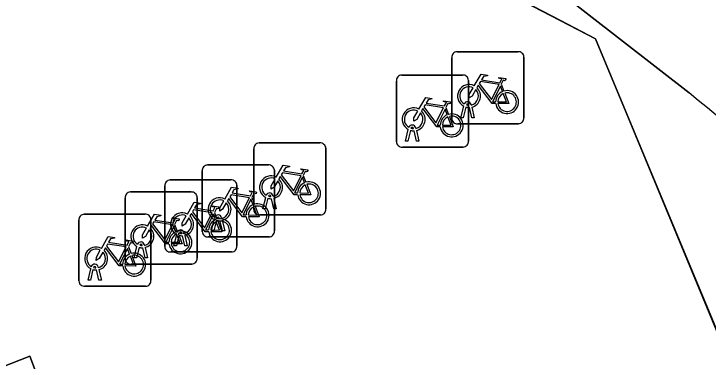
# Model space of a CAD drawing. Extents: x 160377 to 161131, y 383938 to 384853.
# Drawn here: x 160847.42 to 160857.04, y 384808.61 to 384813.42 of the extents above; entities that cross this region are included whole.
import ezdxf

# ---------------------------------------------------------------- set-up
doc = ezdxf.new("R2010")
doc.units = 0
for name, color, linetype in [('IMGEO_Fietsenrek', 7, 'Continuous'), ('IMGEO_Pand', 7, 'Continuous'), ('IMGEO_Pand_overbouw', 7, 'Continuous'), ('IMGEO_Voetpad_open', 7, 'Continuous')]:
    doc.layers.add(name, color=color, linetype=linetype)

msp = doc.modelspace()

# ---------------------------------------------------------------- linework, layer by layer
at = {"layer": 'IMGEO_Fietsenrek'}
for p, q in [((160853.5619, 384812.8955), (160854.4028, 384812.8955)), ((160854.4028, 384812.8955), (160853.5619, 384812.8955)), ((160853.4875, 384811.9709), (160853.4875, 384812.8118)), ((160853.4875, 384812.8118), (160853.4875, 384811.9709)), ((160854.4865, 384812.8211), (160854.4865, 384811.9802)), ((160854.4865, 384811.9802), (160854.4865, 384812.8211)), ((160852.7949, 384812.5725), (160853.6358, 384812.5725)), ((160853.6358, 384812.5725), (160852.7949, 384812.5725)), ((160852.7205, 384811.6479), (160852.7205, 384812.4888)), ((160852.7205, 384812.4888), (160852.7205, 384811.6479)), ((160853.7195, 384812.4981), (160853.7195, 384811.6572)), ((160853.7195, 384811.6572), (160853.7195, 384812.4981)), ((160854.1742, 384812.4452), (160854.2105, 384812.35)), ((160853.4072, 384812.1222), (160853.4435, 384812.027)), ((160853.6145, 384811.9803), (160853.6528, 384812.1403)), ((160853.6832, 384812.1281), (160853.6479, 384811.9803)), ((160853.7249, 384812.1519), (160853.7239, 384812.1562)), ((160853.766, 384811.9803), (160853.7321, 384812.122)), ((160853.7556, 384812.1634), (160853.7574, 384812.1555)), ((160853.7644, 384812.1263), (160853.7994, 384811.9803)), ((160853.6479, 384811.9803), (160853.6145, 384811.9803)), ((160853.7994, 384811.9803), (160853.766, 384811.9803)), ((160852.9579, 384811.8289), (160852.9569, 384811.8332)), ((160852.9886, 384811.8404), (160852.9904, 384811.8325)), ((160854.4121, 384811.8965), (160853.5712, 384811.8965)), ((160853.5712, 384811.8965), (160854.4121, 384811.8965)), ((160852.8475, 384811.6573), (160852.8858, 384811.8173)), ((160852.9162, 384811.8051), (160852.8809, 384811.6573)), ((160852.999, 384811.6573), (160852.9651, 384811.799)), ((160852.9974, 384811.8033), (160853.0324, 384811.6573)), ((160852.8809, 384811.6573), (160852.8475, 384811.6573)), ((160853.0324, 384811.6573), (160852.999, 384811.6573)), ((160850.7455, 384810.7059), (160850.7455, 384811.5468)), ((160850.7455, 384811.5468), (160850.7455, 384810.7059)), ((160850.8199, 384811.6305), (160851.6608, 384811.6305)), ((160851.6608, 384811.6305), (160850.8199, 384811.6305)), ((160851.7445, 384811.5561), (160851.7445, 384810.7152)), ((160851.7445, 384810.7152), (160851.7445, 384811.5561)), ((160853.6451, 384811.5735), (160852.8042, 384811.5735)), ((160852.8042, 384811.5735), (160853.6451, 384811.5735)), ((160850.1069, 384811.3255), (160850.9478, 384811.3255)), ((160850.9478, 384811.3255), (160850.1069, 384811.3255)), ((160851.0315, 384811.2511), (160851.0315, 384810.4102)), ((160851.0315, 384810.4102), (160851.0315, 384811.2511)), ((160850.0325, 384810.4009), (160850.0325, 384811.2418)), ((160850.0325, 384811.2418), (160850.0325, 384810.4009)), ((160851.4322, 384811.1802), (160851.4685, 384811.085)), ((160849.5879, 384811.1175), (160850.4288, 384811.1175)), ((160850.4288, 384811.1175), (160849.5879, 384811.1175)), ((160849.5135, 384810.1929), (160849.5135, 384811.0338)), ((160849.5135, 384811.0338), (160849.5135, 384810.1929)), ((160850.5125, 384811.0431), (160850.5125, 384810.2022)), ((160850.5125, 384810.2022), (160850.5125, 384811.0431)), ((160848.9635, 384810.0259), (160848.9635, 384810.8668)), ((160848.9635, 384810.8668), (160848.9635, 384810.0259)), ((160849.0379, 384810.9505), (160849.8788, 384810.9505)), ((160849.8788, 384810.9505), (160849.0379, 384810.9505)), ((160849.9625, 384810.8761), (160849.9625, 384810.0352)), ((160849.9625, 384810.0352), (160849.9625, 384810.8761)), ((160850.7192, 384810.8752), (160850.7555, 384810.78)), ((160850.8725, 384810.7153), (160850.9108, 384810.8753)), ((160850.9829, 384810.8869), (160850.9819, 384810.8912)), ((160851.0136, 384810.8984), (160851.0154, 384810.8905)), ((160850.9412, 384810.8631), (160850.9059, 384810.7153)), ((160851.024, 384810.7153), (160850.9901, 384810.857)), ((160851.0224, 384810.8613), (160851.0574, 384810.7153)), ((160850.9059, 384810.7153), (160850.8725, 384810.7153)), ((160851.0574, 384810.7153), (160851.024, 384810.7153)), ((160848.3979, 384810.6425), (160849.2388, 384810.6425)), ((160849.2388, 384810.6425), (160848.3979, 384810.6425)), ((160850.2002, 384810.6672), (160850.2365, 384810.572)), ((160850.2699, 384810.5819), (160850.2689, 384810.5862)), ((160850.3006, 384810.5934), (160850.3024, 384810.5855)), ((160851.6701, 384810.6315), (160850.8292, 384810.6315)), ((160850.8292, 384810.6315), (160851.6701, 384810.6315)), ((160848.3235, 384809.7179), (160848.3235, 384810.5588)), ((160848.3235, 384810.5588), (160848.3235, 384809.7179)), ((160849.3225, 384810.5681), (160849.3225, 384809.7272)), ((160849.3225, 384809.7272), (160849.3225, 384810.5681)), ((160849.6502, 384810.5002), (160849.6865, 384810.405)), ((160850.1595, 384810.4103), (160850.1978, 384810.5703)), ((160850.2282, 384810.5581), (160850.1929, 384810.4103)), ((160850.311, 384810.4103), (160850.2771, 384810.552)), ((160850.3094, 384810.5563), (160850.3444, 384810.4103)), ((160849.7816, 384810.3854), (160849.7834, 384810.3775)), ((160850.1929, 384810.4103), (160850.1595, 384810.4103)), ((160850.3444, 384810.4103), (160850.311, 384810.4103)), ((160849.6405, 384810.2023), (160849.6788, 384810.3623)), ((160849.7092, 384810.3501), (160849.6739, 384810.2023)), ((160849.7509, 384810.3739), (160849.7499, 384810.3782)), ((160849.792, 384810.2023), (160849.7581, 384810.344)), ((160849.7904, 384810.3483), (160849.8254, 384810.2023)), ((160850.9571, 384810.3265), (160850.1162, 384810.3265)), ((160850.1162, 384810.3265), (160850.9571, 384810.3265)), ((160849.0905, 384810.0353), (160849.1288, 384810.1953)), ((160849.2009, 384810.2069), (160849.1999, 384810.2112)), ((160849.2316, 384810.2184), (160849.2334, 384810.2105)), ((160849.6739, 384810.2023), (160849.6405, 384810.2023)), ((160849.8254, 384810.2023), (160849.792, 384810.2023)), ((160849.0102, 384810.1922), (160849.0465, 384810.097)), ((160849.1592, 384810.1831), (160849.1239, 384810.0353)), ((160849.242, 384810.0353), (160849.2081, 384810.177)), ((160849.2404, 384810.1813), (160849.2754, 384810.0353)), ((160850.4381, 384810.1185), (160849.5972, 384810.1185)), ((160849.5972, 384810.1185), (160850.4381, 384810.1185)), ((160849.1239, 384810.0353), (160849.0905, 384810.0353)), ((160849.2754, 384810.0353), (160849.242, 384810.0353)), ((160848.5916, 384809.9104), (160848.5934, 384809.9025)), ((160849.8881, 384809.9515), (160849.0472, 384809.9515)), ((160849.0472, 384809.9515), (160849.8881, 384809.9515)), ((160848.4505, 384809.7273), (160848.4888, 384809.8873)), ((160848.5192, 384809.8751), (160848.4839, 384809.7273)), ((160848.5609, 384809.8989), (160848.5599, 384809.9032)), ((160848.602, 384809.7273), (160848.5681, 384809.869)), ((160848.6004, 384809.8733), (160848.6354, 384809.7273)), ((160848.4839, 384809.7273), (160848.4505, 384809.7273)), ((160848.6354, 384809.7273), (160848.602, 384809.7273)), ((160849.2481, 384809.6435), (160848.4072, 384809.6435)), ((160848.4072, 384809.6435), (160849.2481, 384809.6435))]:
    msp.add_line(p, q, dxfattribs=at)
for points in [[(160853.8001, 384812.4222), (160853.8948, 384812.5857), (160853.981, 384812.5719), (160853.9827, 384812.5632), (160853.9266, 384812.5523), (160853.9004, 384812.507), (160854.1556, 384812.4662)], [(160854.1556, 384812.4662), (160854.1806, 384812.515), (160854.1755, 384812.519), (160854.1523, 384812.5227), (160854.1396, 384812.5302), (160854.1386, 384812.5333), (160854.1408, 384812.5379), (160854.2356, 384812.5228), (160854.2379, 384812.5125), (160854.2285, 384812.5001), (160854.2161, 384812.4937), (160854.2016, 384812.4999), (160854.1742, 384812.4452)], [(160854.0958, 384812.1775), (160854.0461, 384812.1776), (160853.8554, 384812.4293), (160853.8364, 384812.3965)], [(160854.1427, 384812.441), (160853.8859, 384812.482), (160853.8692, 384812.4532), (160854.0362, 384812.2329), (160854.1427, 384812.441)], [(160854.1907, 384812.343), (160854.1614, 384812.4198), (160854.052, 384812.2017), (160854.0947, 384812.2016)], [(160853.8208, 384812.3697), (160853.7692, 384812.2805), (160853.7293, 384812.2545), (160853.7305, 384812.302), (160853.785, 384812.3962)], [(160854.1247, 384812.2015), (160854.2446, 384812.2013), (160854.2014, 384812.3149)], [(160854.2212, 384812.3218), (160854.2762, 384812.1772), (160854.1261, 384812.1775)], [(160853.0331, 384812.0992), (160853.1278, 384812.2627), (160853.214, 384812.2489), (160853.2157, 384812.2402), (160853.1596, 384812.2293), (160853.1334, 384812.184), (160853.3886, 384812.1432)], [(160853.3886, 384812.1432), (160853.4136, 384812.192), (160853.4085, 384812.196), (160853.3853, 384812.1997), (160853.3726, 384812.2072), (160853.3716, 384812.2103), (160853.3738, 384812.2149), (160853.4686, 384812.1998), (160853.4709, 384812.1895), (160853.4615, 384812.1771), (160853.4491, 384812.1707), (160853.4346, 384812.1769), (160853.4072, 384812.1222)], [(160853.3757, 384812.118), (160853.1189, 384812.159), (160853.1022, 384812.1302), (160853.2692, 384811.9099), (160853.3757, 384812.118)], [(160853.0538, 384812.0467), (160853.0022, 384811.9575), (160852.9623, 384811.9315), (160852.9635, 384811.979), (160853.018, 384812.0732)], [(160853.3288, 384811.8545), (160853.2791, 384811.8546), (160853.0884, 384812.1063), (160853.0694, 384812.0735)], [(160853.4237, 384812.02), (160853.3944, 384812.0968), (160853.285, 384811.8787), (160853.3277, 384811.8786)], [(160853.3577, 384811.8785), (160853.4776, 384811.8783), (160853.4344, 384811.9919)], [(160853.4542, 384811.9988), (160853.5092, 384811.8542), (160853.3591, 384811.8545)], [(160851.0581, 384811.1572), (160851.1528, 384811.3207), (160851.239, 384811.3069), (160851.2407, 384811.2982), (160851.1846, 384811.2873), (160851.1584, 384811.242), (160851.4136, 384811.2012)], [(160851.4136, 384811.2012), (160851.4386, 384811.25), (160851.4335, 384811.254), (160851.4103, 384811.2577), (160851.3976, 384811.2652), (160851.3966, 384811.2683), (160851.3988, 384811.2729), (160851.4936, 384811.2578), (160851.4959, 384811.2475), (160851.4865, 384811.2351), (160851.4741, 384811.2287), (160851.4596, 384811.2349), (160851.4322, 384811.1802)], [(160851.3538, 384810.9125), (160851.3041, 384810.9126), (160851.1134, 384811.1643), (160851.0944, 384811.1315)], [(160851.4007, 384811.176), (160851.1439, 384811.217), (160851.1272, 384811.1882), (160851.2942, 384810.9679), (160851.4007, 384811.176)], [(160851.4487, 384811.078), (160851.4194, 384811.1548), (160851.31, 384810.9367), (160851.3527, 384810.9366)], [(160851.0788, 384811.1047), (160851.0272, 384811.0155), (160850.9873, 384810.9895), (160850.9885, 384811.037), (160851.043, 384811.1312)], [(160850.3451, 384810.8522), (160850.4398, 384811.0157), (160850.526, 384811.0019), (160850.5277, 384810.9932), (160850.4716, 384810.9823), (160850.4454, 384810.937), (160850.7006, 384810.8962)], [(160850.7006, 384810.8962), (160850.7256, 384810.945), (160850.7205, 384810.949), (160850.6973, 384810.9527), (160850.6846, 384810.9602), (160850.6836, 384810.9633), (160850.6858, 384810.9679), (160850.7806, 384810.9528), (160850.7829, 384810.9425), (160850.7735, 384810.9301), (160850.7611, 384810.9237), (160850.7466, 384810.9299), (160850.7192, 384810.8752)], [(160851.3827, 384810.9365), (160851.5026, 384810.9363), (160851.4594, 384811.0499)], [(160851.4792, 384811.0568), (160851.5342, 384810.9122), (160851.3841, 384810.9125)], [(160850.6877, 384810.871), (160850.4309, 384810.912), (160850.4142, 384810.8832), (160850.5812, 384810.6629), (160850.6877, 384810.871)], [(160849.8261, 384810.6442), (160849.9208, 384810.8077), (160850.007, 384810.7939), (160850.0087, 384810.7852), (160849.9526, 384810.7743), (160849.9264, 384810.729), (160850.1816, 384810.6882)], [(160850.3658, 384810.7997), (160850.3142, 384810.7105), (160850.2743, 384810.6845), (160850.2755, 384810.732), (160850.33, 384810.8262)], [(160850.6408, 384810.6075), (160850.5911, 384810.6076), (160850.4004, 384810.8593), (160850.3814, 384810.8265)], [(160850.7357, 384810.773), (160850.7064, 384810.8498), (160850.597, 384810.6317), (160850.6397, 384810.6316)], [(160850.1687, 384810.663), (160849.9119, 384810.704), (160849.8952, 384810.6752), (160850.0622, 384810.4549), (160850.1687, 384810.663)], [(160850.1816, 384810.6882), (160850.2066, 384810.737), (160850.2015, 384810.741), (160850.1783, 384810.7447), (160850.1656, 384810.7522), (160850.1646, 384810.7553), (160850.1668, 384810.7599), (160850.2616, 384810.7448), (160850.2639, 384810.7345), (160850.2545, 384810.7221), (160850.2421, 384810.7157), (160850.2276, 384810.7219), (160850.2002, 384810.6672)], [(160850.6697, 384810.6315), (160850.7896, 384810.6313), (160850.7464, 384810.7449)], [(160850.7662, 384810.7518), (160850.8212, 384810.6072), (160850.6711, 384810.6075)], [(160849.2761, 384810.4772), (160849.3708, 384810.6407), (160849.457, 384810.6269), (160849.4587, 384810.6182), (160849.4026, 384810.6073), (160849.3764, 384810.562), (160849.6316, 384810.5212)], [(160849.6316, 384810.5212), (160849.6566, 384810.57), (160849.6515, 384810.574), (160849.6283, 384810.5777), (160849.6156, 384810.5852), (160849.6146, 384810.5883), (160849.6168, 384810.5929), (160849.7116, 384810.5778), (160849.7139, 384810.5675), (160849.7045, 384810.5551), (160849.6921, 384810.5487), (160849.6776, 384810.5549), (160849.6502, 384810.5002)], [(160849.8468, 384810.5917), (160849.7952, 384810.5025), (160849.7553, 384810.4765), (160849.7565, 384810.524), (160849.811, 384810.6182)], [(160850.1218, 384810.3995), (160850.0721, 384810.3996), (160849.8814, 384810.6513), (160849.8624, 384810.6185)], [(160850.2167, 384810.565), (160850.1874, 384810.6418), (160850.078, 384810.4237), (160850.1207, 384810.4236)], [(160849.5718, 384810.2325), (160849.5221, 384810.2326), (160849.3314, 384810.4843), (160849.3124, 384810.4515)], [(160849.6187, 384810.496), (160849.3619, 384810.537), (160849.3452, 384810.5082), (160849.5122, 384810.2879), (160849.6187, 384810.496)], [(160850.1507, 384810.4235), (160850.2706, 384810.4233), (160850.2274, 384810.5369)], [(160850.2472, 384810.5438), (160850.3022, 384810.3992), (160850.1521, 384810.3995)], [(160849.2968, 384810.4247), (160849.2452, 384810.3355), (160849.2053, 384810.3095), (160849.2065, 384810.357), (160849.261, 384810.4512)], [(160849.6667, 384810.398), (160849.6374, 384810.4748), (160849.528, 384810.2567), (160849.5707, 384810.2566)], [(160848.6361, 384810.1692), (160848.7308, 384810.3327), (160848.817, 384810.3189), (160848.8187, 384810.3102), (160848.7626, 384810.2993), (160848.7364, 384810.254), (160848.9916, 384810.2132)], [(160849.6007, 384810.2565), (160849.7206, 384810.2563), (160849.6774, 384810.3699)], [(160849.6972, 384810.3768), (160849.7522, 384810.2322), (160849.6021, 384810.2325)], [(160848.9787, 384810.188), (160848.7219, 384810.229), (160848.7052, 384810.2002), (160848.8722, 384809.9799), (160848.9787, 384810.188)], [(160848.9916, 384810.2132), (160849.0166, 384810.262), (160849.0115, 384810.266), (160848.9883, 384810.2697), (160848.9756, 384810.2772), (160848.9746, 384810.2803), (160848.9768, 384810.2849), (160849.0716, 384810.2698), (160849.0739, 384810.2595), (160849.0645, 384810.2471), (160849.0521, 384810.2407), (160849.0376, 384810.2469), (160849.0102, 384810.1922)], [(160848.6568, 384810.1167), (160848.6052, 384810.0275), (160848.5653, 384810.0015), (160848.5665, 384810.049), (160848.621, 384810.1432)], [(160848.9318, 384809.9245), (160848.8821, 384809.9246), (160848.6914, 384810.1763), (160848.6724, 384810.1435)], [(160849.0267, 384810.09), (160848.9974, 384810.1668), (160848.888, 384809.9487), (160848.9307, 384809.9486)], [(160848.9607, 384809.9485), (160849.0806, 384809.9483), (160849.0374, 384810.0619)], [(160849.0572, 384810.0688), (160849.1122, 384809.9242), (160848.9621, 384809.9245)]]:
    msp.add_lwpolyline(points, dxfattribs=at)
for centre, radius, start, end in [((160853.5652, 384812.8176), 0.0779, 92.4484, 184.28452), ((160853.5652, 384812.8176), 0.0779, 92.4484, 184.28452), ((160854.4086, 384812.8178), 0.0779, 2.4484, 94.28452), ((160854.4086, 384812.8178), 0.0779, 2.4484, 94.28452), ((160852.7982, 384812.4946), 0.0779, 92.4484, 184.28452), ((160852.7982, 384812.4946), 0.0779, 92.4484, 184.28452), ((160853.6416, 384812.4948), 0.0779, 2.4484, 94.28452), ((160853.6416, 384812.4948), 0.0779, 2.4484, 94.28452), ((160853.7271, 384812.2809), 0.159, 62.67661, 242.13685), ((160853.7271, 384812.2809), 0.129, 63.31916, 238.90302), ((160853.7271, 384812.2809), 0.129, 283.60429, 43.43025), ((160853.7271, 384812.2809), 0.159, 283.5766, 46.60424), ((160854.2537, 384812.1969), 0.159, 113.3408, 178.32165), ((160854.2537, 384812.1969), 0.159, 187.0065, 105.77075), ((160854.2537, 384812.1969), 0.129, 113.92302, 177.95563), ((160854.2537, 384812.1969), 0.129, 188.67146, 104.58832), ((160852.9601, 384811.9579), 0.159, 62.67661, 242.13685), ((160853.7069, 384812.1523), 0.0499, 12.8025, 158.69338), ((160853.7271, 384812.2809), 0.159, 253.99666, 271.78671), ((160853.7069, 384812.1523), 0.0174, 12.8025, 163.45023), ((160853.7271, 384812.2809), 0.129, 253.41502, 269.02044), ((160852.9601, 384811.9579), 0.129, 63.31916, 238.90302), ((160852.9601, 384811.9579), 0.129, 283.60429, 43.43025), ((160852.9601, 384811.9579), 0.159, 283.5766, 46.60424), ((160853.4867, 384811.8739), 0.159, 113.3408, 178.32165), ((160853.4867, 384811.8739), 0.159, 187.0065, 105.77075), ((160853.4867, 384811.8739), 0.129, 113.92302, 177.95563), ((160853.4867, 384811.8739), 0.129, 188.67146, 104.58832), ((160853.5654, 384811.9742), 0.0779, 182.4484, 274.28452), ((160853.5654, 384811.9742), 0.0779, 182.4484, 274.28452), ((160854.4088, 384811.9744), 0.0779, 272.4484, 4.28452), ((160854.4088, 384811.9744), 0.0779, 272.4484, 4.28452), ((160852.9399, 384811.8293), 0.0499, 12.8025, 158.69338), ((160852.9399, 384811.8293), 0.0174, 12.8025, 163.45023), ((160852.9601, 384811.9579), 0.129, 253.41502, 269.02044), ((160852.9601, 384811.9579), 0.159, 253.99666, 271.78671), ((160852.7984, 384811.6512), 0.0779, 182.4484, 274.28452), ((160852.7984, 384811.6512), 0.0779, 182.4484, 274.28452), ((160853.6418, 384811.6514), 0.0779, 272.4484, 4.28452), ((160853.6418, 384811.6514), 0.0779, 272.4484, 4.28452), ((160850.8232, 384811.5526), 0.0779, 92.4484, 184.28452), ((160850.8232, 384811.5526), 0.0779, 92.4484, 184.28452), ((160851.6666, 384811.5528), 0.0779, 2.4484, 94.28452), ((160851.6666, 384811.5528), 0.0779, 2.4484, 94.28452), ((160850.1102, 384811.2476), 0.0779, 92.4484, 184.28452), ((160850.1102, 384811.2476), 0.0779, 92.4484, 184.28452), ((160850.9536, 384811.2478), 0.0779, 2.4484, 94.28452), ((160850.9536, 384811.2478), 0.0779, 2.4484, 94.28452), ((160850.9851, 384811.0159), 0.159, 62.67661, 242.13685), ((160849.5912, 384811.0396), 0.0779, 92.4484, 184.28452), ((160849.5912, 384811.0396), 0.0779, 92.4484, 184.28452), ((160850.4346, 384811.0398), 0.0779, 2.4484, 94.28452), ((160850.4346, 384811.0398), 0.0779, 2.4484, 94.28452), ((160850.9851, 384811.0159), 0.129, 63.31916, 238.90302), ((160850.9851, 384811.0159), 0.129, 283.60429, 43.43025), ((160850.9851, 384811.0159), 0.159, 283.5766, 46.60424), ((160851.5117, 384810.9319), 0.159, 113.3408, 178.32165), ((160851.5117, 384810.9319), 0.159, 187.0065, 105.77075), ((160851.5117, 384810.9319), 0.129, 188.67146, 104.58832), ((160851.5117, 384810.9319), 0.129, 113.92302, 177.95563), ((160849.0412, 384810.8726), 0.0779, 92.4484, 184.28452), ((160849.0412, 384810.8726), 0.0779, 92.4484, 184.28452), ((160849.8846, 384810.8728), 0.0779, 2.4484, 94.28452), ((160849.8846, 384810.8728), 0.0779, 2.4484, 94.28452), ((160850.2721, 384810.7109), 0.159, 62.67661, 242.13685), ((160850.9649, 384810.8873), 0.0499, 12.8025, 158.69338), ((160850.9649, 384810.8873), 0.0174, 12.8025, 163.45023), ((160850.9851, 384811.0159), 0.129, 253.41502, 269.02044), ((160850.2721, 384810.7109), 0.129, 63.31916, 238.90302), ((160850.2721, 384810.7109), 0.129, 283.60429, 43.43025), ((160850.2721, 384810.7109), 0.159, 283.5766, 46.60424), ((160850.7987, 384810.6269), 0.159, 113.3408, 178.32165), ((160850.7987, 384810.6269), 0.159, 187.0065, 105.77075), ((160850.9851, 384811.0159), 0.159, 253.99666, 271.78671), ((160850.7987, 384810.6269), 0.129, 113.92302, 177.95563), ((160850.7987, 384810.6269), 0.129, 188.67146, 104.58832), ((160850.8234, 384810.7092), 0.0779, 182.4484, 274.28452), ((160850.8234, 384810.7092), 0.0779, 182.4484, 274.28452), ((160851.6668, 384810.7094), 0.0779, 272.4484, 4.28452), ((160851.6668, 384810.7094), 0.0779, 272.4484, 4.28452), ((160848.4012, 384810.5646), 0.0779, 92.4484, 184.28452), ((160848.4012, 384810.5646), 0.0779, 92.4484, 184.28452), ((160849.2446, 384810.5648), 0.0779, 2.4484, 94.28452), ((160849.2446, 384810.5648), 0.0779, 2.4484, 94.28452), ((160849.7531, 384810.5029), 0.159, 62.67661, 242.13685), ((160849.7531, 384810.5029), 0.129, 63.31916, 238.90302), ((160849.7531, 384810.5029), 0.129, 283.60429, 43.43025), ((160849.7531, 384810.5029), 0.159, 283.5766, 46.60424), ((160850.2797, 384810.4189), 0.159, 187.0065, 105.77075), ((160850.2519, 384810.5823), 0.0499, 12.8025, 158.69338), ((160850.2519, 384810.5823), 0.0174, 12.8025, 163.45023), ((160850.2721, 384810.7109), 0.129, 253.41502, 269.02044), ((160849.2031, 384810.3359), 0.159, 62.67661, 242.13685), ((160850.2797, 384810.4189), 0.159, 113.3408, 178.32165), ((160850.2797, 384810.4189), 0.129, 113.92302, 177.95563), ((160850.2797, 384810.4189), 0.129, 188.67146, 104.58832), ((160850.2721, 384810.7109), 0.159, 253.99666, 271.78671), ((160849.2031, 384810.3359), 0.129, 63.31916, 238.90302), ((160849.2031, 384810.3359), 0.129, 283.60429, 43.43025), ((160849.2031, 384810.3359), 0.159, 283.5766, 46.60424), ((160849.7297, 384810.2519), 0.159, 113.3408, 178.32165), ((160849.7297, 384810.2519), 0.159, 187.0065, 105.77075), ((160849.7329, 384810.3743), 0.0499, 12.8025, 158.69338), ((160849.7329, 384810.3743), 0.0174, 12.8025, 163.45023), ((160850.1104, 384810.4042), 0.0779, 182.4484, 274.28452), ((160850.1104, 384810.4042), 0.0779, 182.4484, 274.28452), ((160850.9538, 384810.4044), 0.0779, 272.4484, 4.28452), ((160850.9538, 384810.4044), 0.0779, 272.4484, 4.28452), ((160849.7297, 384810.2519), 0.129, 113.92302, 177.95563), ((160849.7297, 384810.2519), 0.129, 188.67146, 104.58832), ((160849.7531, 384810.5029), 0.159, 253.99666, 271.78671), ((160849.7531, 384810.5029), 0.129, 253.41502, 269.02044), ((160849.1829, 384810.2073), 0.0499, 12.8025, 158.69338), ((160849.1829, 384810.2073), 0.0174, 12.8025, 163.45023), ((160849.2031, 384810.3359), 0.129, 253.41502, 269.02044), ((160849.5914, 384810.1962), 0.0779, 182.4484, 274.28452), ((160849.5914, 384810.1962), 0.0779, 182.4484, 274.28452), ((160850.4348, 384810.1964), 0.0779, 272.4484, 4.28452), ((160850.4348, 384810.1964), 0.0779, 272.4484, 4.28452), ((160848.5631, 384810.0279), 0.159, 62.67661, 242.13685), ((160848.5631, 384810.0279), 0.129, 63.31916, 238.90302), ((160848.5631, 384810.0279), 0.129, 283.60429, 43.43025), ((160848.5631, 384810.0279), 0.159, 283.5766, 46.60424), ((160849.0897, 384809.9439), 0.159, 187.0065, 105.77075), ((160849.2031, 384810.3359), 0.159, 253.99666, 271.78671), ((160849.0897, 384809.9439), 0.159, 113.3408, 178.32165), ((160849.0897, 384809.9439), 0.129, 113.92302, 177.95563), ((160849.0897, 384809.9439), 0.129, 188.67146, 104.58832), ((160849.0414, 384810.0292), 0.0779, 182.4484, 274.28452), ((160849.0414, 384810.0292), 0.0779, 182.4484, 274.28452), ((160849.8848, 384810.0294), 0.0779, 272.4484, 4.28452), ((160849.8848, 384810.0294), 0.0779, 272.4484, 4.28452), ((160848.5429, 384809.8993), 0.0499, 12.8025, 158.69338), ((160848.5429, 384809.8993), 0.0174, 12.8025, 163.45023), ((160848.5631, 384810.0279), 0.159, 253.99666, 271.78671), ((160848.5631, 384810.0279), 0.129, 253.41502, 269.02044), ((160848.4014, 384809.7212), 0.0779, 182.4484, 274.28452), ((160848.4014, 384809.7212), 0.0779, 182.4484, 274.28452), ((160849.2448, 384809.7214), 0.0779, 272.4484, 4.28452), ((160849.2448, 384809.7214), 0.0779, 272.4484, 4.28452)]:
    msp.add_arc(centre, radius, start, end, dxfattribs=at)
at = {"layer": 'IMGEO_Pand'}
msp.add_lwpolyline([(160831.831, 384800.571), (160841.943, 384802.54), (160842.202, 384801.21), (160844.716, 384802.258), (160849.33, 384804.182), (160847.646, 384808.676), (160847.147, 384808.478), (160845.885, 384809.93), (160846.784, 384810.371), (160845.768, 384813.312), (160845.065, 384813.786), (160844.534, 384816.516), (160843.66, 384816.346), (160843.784, 384815.71), (160840.062, 384814.986), (160839.509, 384817.827), (160838.932, 384817.715), (160838.826, 384818.262), (160833.499, 384817.226), (160833.589, 384816.759), (160833.188, 384816.68), (160833.283, 384816.191), (160829.579, 384815.47)], dxfattribs=at)
at = {"layer": 'IMGEO_Pand_overbouw'}
msp.add_lwpolyline([(160849.33, 384804.182), (160856.936, 384807.449), (160857.683, 384807.769), (160857.443, 384808.329), (160855.689, 384812.566), (160855.478, 384813.074), (160854.992, 384813.327), (160851.771, 384815.004), (160851.285, 384815.256), (160848.064, 384816.934), (160847.614, 384817.168), (160847.091, 384817.088), (160844.534, 384816.516), (160845.065, 384813.786), (160845.768, 384813.312), (160846.784, 384810.371), (160845.885, 384809.93), (160847.147, 384808.478), (160847.646, 384808.676)], close=True, dxfattribs=at)
at = {"layer": 'IMGEO_Voetpad_open'}
for points in [[(160843.625, 384818.467), (160844.534, 384816.516), (160847.614, 384817.168), (160851.285, 384815.256), (160855.478, 384813.074), (160857.683, 384807.769), (160861.248, 384807.613)], [(160856.777, 384812.323), (160853.057, 384815.224)], [(160853.057, 384815.224), (160856.777, 384812.323)]]:
    msp.add_lwpolyline(points, dxfattribs=at)
msp.add_lwpolyline([(160857.683, 384807.769), (160855.478, 384813.074), (160851.285, 384815.256), (160847.614, 384817.168), (160844.534, 384816.516), (160845.065, 384813.786), (160845.768, 384813.312), (160846.784, 384810.371), (160845.885, 384809.93), (160847.147, 384808.478), (160847.646, 384808.676), (160849.33, 384804.182)], close=True, dxfattribs=at)
msp.add_arc((160841.0338, 384792.8999), 25.0022, 39.12033, 50.97383, dxfattribs=at)
msp.add_arc((160841.0338, 384792.8999), 25.0022, 39.12033, 50.97383, dxfattribs=at)

doc.saveas('drawing.dxf')
